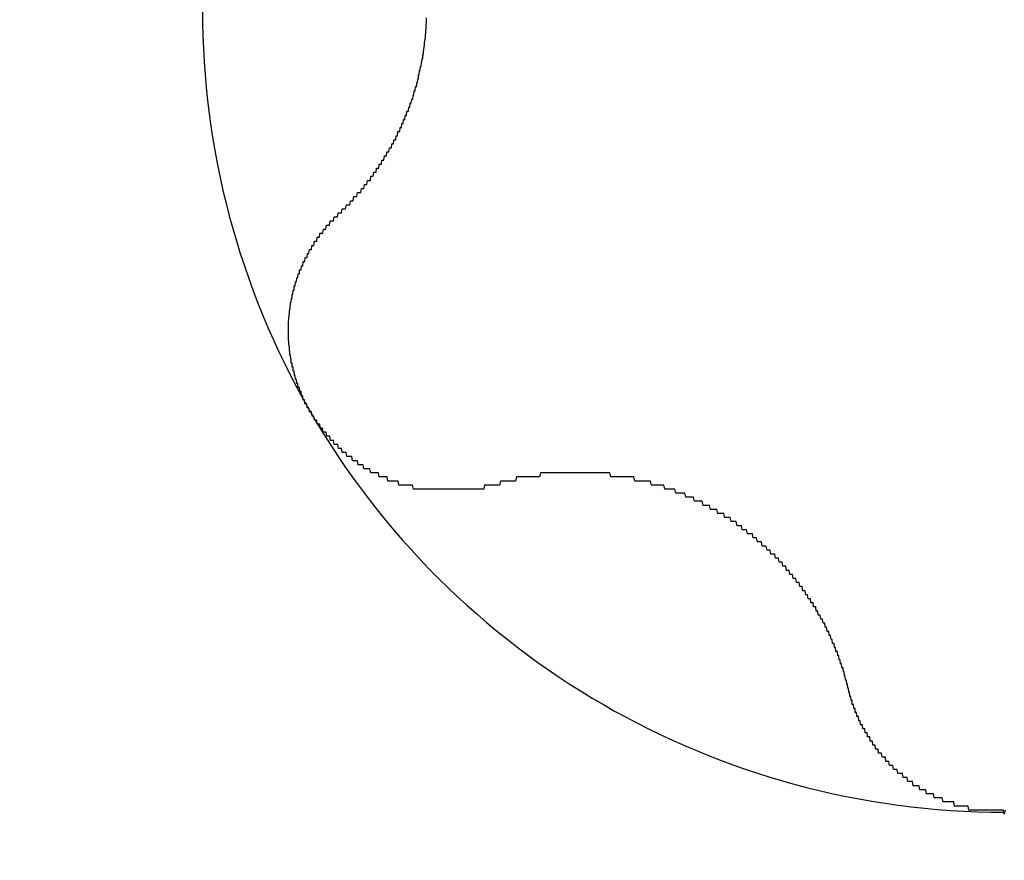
# Model space of a CAD drawing. Extents: x 1107 to 4046, y 937 to 3355.
# Tile 413 of 656: x 2146.05 to 2148.48, y 2733.62 to 2735.69. Entities that reach past the tile are written whole.
import ezdxf

# ---------------------------------------------------------------- set-up
doc = ezdxf.new("R2010")
doc.units = 0
doc.layers.add('KF_VIDA_L___C_REAR', color=7, linetype='CONTINUOUS')

# ---------------------------------------------------------------- blocks, each defined once
blk = doc.blocks.new('KF_VIDA_L___C_REAR')
at = {"layer": 'KF_VIDA_L___C_REAR'}
for points in [[(-40.1394, 1046, 0), (-40.1377, 1046, 0), (-40.1359, 1046, 0), (-40.1342, 1046, 0), (-40.1325, 1046, 0), (-40.1307, 1046.01, 0), (-40.129, 1046.01, 0), (-40.1273, 1046.01, 0), (-40.1256, 1046.01, 0), (-40.1239, 1046.01, 0), (-40.1222, 1046.01, 0), (-40.1205, 1046.02, 0), (-40.1188, 1046.02, 0), (-40.1171, 1046.02, 0), (-40.1155, 1046.02, 0), (-40.1138, 1046.02, 0), (-40.1121, 1046.02, 0), (-40.1105, 1046.03, 0), (-40.1088, 1046.03, 0), (-40.1072, 1046.03, 0), (-40.1056, 1046.03, 0), (-40.1039, 1046.03, 0), (-40.1023, 1046.04, 0), (-40.1007, 1046.04, 0), (-40.0991, 1046.04, 0), (-40.0975, 1046.04, 0), (-40.0959, 1046.04, 0), (-40.0943, 1046.04, 0), (-40.0928, 1046.05, 0), (-40.0912, 1046.05, 0), (-40.0896, 1046.05, 0), (-40.0881, 1046.05, 0), (-40.0865, 1046.05, 0), (-40.085, 1046.05, 0), (-40.0834, 1046.06, 0), (-40.0819, 1046.06, 0), (-40.0804, 1046.06, 0), (-40.0789, 1046.06, 0), (-40.0773, 1046.06, 0), (-40.0758, 1046.07, 0), (-40.0744, 1046.07, 0), (-40.0729, 1046.07, 0), (-40.0714, 1046.07, 0), (-40.0699, 1046.07, 0), (-40.0685, 1046.08, 0), (-40.067, 1046.08, 0), (-40.0655, 1046.08, 0), (-40.0641, 1046.08, 0), (-40.0627, 1046.08, 0), (-40.0612, 1046.08, 0), (-40.0598, 1046.09, 0), (-40.0584, 1046.09, 0), (-40.057, 1046.09, 0), (-40.0556, 1046.09, 0), (-40.0542, 1046.09, 0), (-40.0528, 1046.1, 0), (-40.0515, 1046.1, 0), (-40.0501, 1046.1, 0), (-40.0487, 1046.1, 0), (-40.0474, 1046.1, 0), (-40.046, 1046.11, 0), (-40.0447, 1046.11, 0), (-40.0434, 1046.11, 0), (-40.042, 1046.11, 0), (-40.0407, 1046.11, 0), (-40.0394, 1046.12, 0), (-40.0381, 1046.12, 0), (-40.0368, 1046.12, 0), (-40.0355, 1046.12, 0), (-40.0343, 1046.12, 0), (-40.033, 1046.13, 0), (-40.0317, 1046.13, 0), (-40.0304, 1046.13, 0), (-40.0292, 1046.13, 0), (-40.0279, 1046.13, 0), (-40.0266, 1046.14, 0), (-40.0254, 1046.14, 0), (-40.0241, 1046.14, 0), (-40.0229, 1046.14, 0), (-40.0216, 1046.14, 0), (-40.0204, 1046.15, 0), (-40.0192, 1046.15, 0), (-40.0179, 1046.15, 0), (-40.0167, 1046.15, 0), (-40.0155, 1046.15, 0), (-40.0143, 1046.16, 0), (-40.013, 1046.16, 0), (-40.0118, 1046.16, 0), (-40.0106, 1046.16, 0), (-40.0094, 1046.16, 0), (-40.0082, 1046.17, 0), (-40.0071, 1046.17, 0), (-40.0059, 1046.17, 0), (-40.0047, 1046.17, 0), (-40.0035, 1046.18, 0), (-40.0024, 1046.18, 0), (-40.0012, 1046.18, 0), (-40.0001, 1046.18, 0), (-39.9989, 1046.18, 0), (-39.9978, 1046.19, 0), (-39.9966, 1046.19, 0), (-39.9955, 1046.19, 0), (-39.9944, 1046.19, 0), (-39.9933, 1046.2, 0), (-39.9922, 1046.2, 0), (-39.9911, 1046.2, 0), (-39.99, 1046.2, 0), (-39.9889, 1046.2, 0), (-39.9878, 1046.21, 0), (-39.9867, 1046.21, 0), (-39.9856, 1046.21, 0), (-39.9846, 1046.21, 0), (-39.9835, 1046.22, 0), (-39.9825, 1046.22, 0), (-39.9814, 1046.22, 0), (-39.9804, 1046.22, 0), (-39.9794, 1046.23, 0), (-39.9784, 1046.23, 0), (-39.9773, 1046.23, 0), (-39.9763, 1046.23, 0), (-39.9753, 1046.24, 0), (-39.9744, 1046.24, 0), (-39.9734, 1046.24, 0), (-39.9724, 1046.24, 0), (-39.9714, 1046.25, 0), (-39.9705, 1046.25, 0), (-39.9695, 1046.25, 0), (-39.9686, 1046.25, 0), (-39.9677, 1046.25, 0), (-39.9667, 1046.26, 0), (-39.9658, 1046.26, 0), (-39.9649, 1046.26, 0), (-39.964, 1046.26, 0), (-39.9631, 1046.27, 0), (-39.9622, 1046.27, 0), (-39.9614, 1046.27, 0), (-39.9605, 1046.27, 0), (-39.9596, 1046.28, 0), (-39.9588, 1046.28, 0), (-39.958, 1046.28, 0), (-39.9571, 1046.28, 0), (-39.9563, 1046.29, 0), (-39.9555, 1046.29, 0), (-39.9547, 1046.29, 0), (-39.9539, 1046.29, 0), (-39.9531, 1046.3, 0), (-39.9524, 1046.3, 0), (-39.9516, 1046.3, 0), (-39.9509, 1046.3, 0), (-39.9501, 1046.31, 0), (-39.9494, 1046.31, 0), (-39.9487, 1046.31, 0), (-39.948, 1046.31, 0), (-39.9473, 1046.32, 0), (-39.9466, 1046.32, 0), (-39.9459, 1046.32, 0), (-39.9452, 1046.32, 0), (-39.9445, 1046.33, 0), (-39.9439, 1046.33, 0), (-39.9432, 1046.33, 0), (-39.9426, 1046.34, 0), (-39.942, 1046.34, 0), (-39.9414, 1046.34, 0), (-39.9408, 1046.34, 0), (-39.9402, 1046.35, 0), (-39.9396, 1046.35, 0), (-39.939, 1046.35, 0), (-39.9385, 1046.35, 0), (-39.9379, 1046.36, 0), (-39.9374, 1046.36, 0), (-39.9368, 1046.36, 0), (-39.9363, 1046.36, 0), (-39.9358, 1046.37, 0), (-39.9353, 1046.37, 0), (-39.9348, 1046.37, 0), (-39.9343, 1046.37, 0), (-39.9338, 1046.38, 0), (-39.9334, 1046.38, 0), (-39.9329, 1046.38, 0), (-39.9325, 1046.38, 0), (-39.932, 1046.39, 0), (-39.9316, 1046.39, 0), (-39.9312, 1046.39, 0), (-39.9308, 1046.39, 0), (-39.9304, 1046.4, 0), (-39.93, 1046.4, 0), (-39.9296, 1046.4, 0), (-39.9292, 1046.41, 0), (-39.9289, 1046.41, 0), (-39.9285, 1046.41, 0), (-39.9282, 1046.41, 0), (-39.9279, 1046.42, 0), (-39.9276, 1046.42, 0), (-39.9272, 1046.42, 0), (-39.9269, 1046.42, 0), (-39.9267, 1046.43, 0), (-39.9264, 1046.43, 0), (-39.9261, 1046.43, 0), (-39.9259, 1046.43, 0), (-39.9256, 1046.44, 0), (-39.9254, 1046.44, 0), (-39.9251, 1046.44, 0), (-39.9249, 1046.44, 0), (-39.9247, 1046.45, 0), (-39.9245, 1046.45, 0), (-39.9243, 1046.45, 0), (-39.9241, 1046.46, 0), (-39.924, 1046.46, 0), (-39.9238, 1046.46, 0), (-39.9237, 1046.46, 0), (-39.9235, 1046.47, 0), (-39.9234, 1046.47, 0), (-39.9233, 1046.47, 0), (-39.9232, 1046.47, 0), (-39.9231, 1046.48, 0)], [(-40.2104, 1045.51, 0), (-40.2114, 1045.51, 0), (-40.2125, 1045.52, 0), (-40.2135, 1045.52, 0), (-40.2145, 1045.52, 0), (-40.2156, 1045.52, 0), (-40.2166, 1045.52, 0), (-40.2175, 1045.53, 0), (-40.2185, 1045.53, 0), (-40.2195, 1045.53, 0), (-40.2205, 1045.53, 0), (-40.2214, 1045.53, 0), (-40.2224, 1045.53, 0), (-40.2233, 1045.54, 0), (-40.2242, 1045.54, 0), (-40.2251, 1045.54, 0), (-40.226, 1045.54, 0), (-40.2269, 1045.54, 0), (-40.2278, 1045.55, 0), (-40.2287, 1045.55, 0), (-40.2296, 1045.55, 0), (-40.2304, 1045.55, 0), (-40.2313, 1045.55, 0), (-40.2321, 1045.56, 0), (-40.2329, 1045.56, 0), (-40.2337, 1045.56, 0), (-40.2346, 1045.56, 0), (-40.2353, 1045.56, 0), (-40.2361, 1045.57, 0), (-40.2369, 1045.57, 0), (-40.2377, 1045.57, 0), (-40.2384, 1045.57, 0), (-40.2392, 1045.57, 0), (-40.2399, 1045.58, 0), (-40.2406, 1045.58, 0), (-40.2413, 1045.58, 0), (-40.242, 1045.58, 0), (-40.2427, 1045.58, 0), (-40.2434, 1045.59, 0), (-40.2441, 1045.59, 0), (-40.2447, 1045.59, 0), (-40.2454, 1045.59, 0), (-40.246, 1045.59, 0), (-40.2466, 1045.6, 0), (-40.2472, 1045.6, 0), (-40.2478, 1045.6, 0), (-40.2484, 1045.6, 0), (-40.249, 1045.61, 0), (-40.2496, 1045.61, 0), (-40.2501, 1045.61, 0), (-40.2507, 1045.61, 0), (-40.2512, 1045.61, 0), (-40.2518, 1045.62, 0), (-40.2523, 1045.62, 0), (-40.2528, 1045.62, 0), (-40.2533, 1045.62, 0), (-40.2537, 1045.62, 0), (-40.2542, 1045.63, 0), (-40.2547, 1045.63, 0), (-40.2551, 1045.63, 0), (-40.2556, 1045.63, 0), (-40.256, 1045.63, 0), (-40.2564, 1045.64, 0), (-40.2568, 1045.64, 0), (-40.2572, 1045.64, 0), (-40.2576, 1045.64, 0), (-40.2579, 1045.65, 0), (-40.2583, 1045.65, 0), (-40.2586, 1045.65, 0), (-40.2589, 1045.65, 0), (-40.2593, 1045.65, 0), (-40.2596, 1045.66, 0), (-40.2599, 1045.66, 0), (-40.2601, 1045.66, 0), (-40.2604, 1045.66, 0), (-40.2607, 1045.66, 0), (-40.2609, 1045.67, 0), (-40.2612, 1045.67, 0), (-40.2614, 1045.67, 0), (-40.2616, 1045.67, 0), (-40.2618, 1045.68, 0), (-40.262, 1045.68, 0), (-40.2621, 1045.68, 0), (-40.2623, 1045.68, 0), (-40.2625, 1045.68, 0), (-40.2626, 1045.69, 0), (-40.2627, 1045.69, 0), (-40.2628, 1045.69, 0), (-40.2629, 1045.69, 0), (-40.263, 1045.69, 0), (-40.2631, 1045.7, 0), (-40.2632, 1045.7, 0), (-40.2632, 1045.7, 0), (-40.2632, 1045.7, 0), (-40.2633, 1045.71, 0), (-40.2633, 1045.71, 0), (-40.2633, 1045.71, 0), (-40.2633, 1045.71, 0), (-40.2633, 1045.71, 0), (-40.2632, 1045.72, 0), (-40.2632, 1045.72, 0), (-40.2631, 1045.72, 0), (-40.2631, 1045.72, 0), (-40.263, 1045.72, 0), (-40.2629, 1045.73, 0), (-40.2628, 1045.73, 0), (-40.2627, 1045.73, 0), (-40.2626, 1045.73, 0), (-40.2624, 1045.74, 0), (-40.2623, 1045.74, 0), (-40.2621, 1045.74, 0), (-40.2619, 1045.74, 0), (-40.2618, 1045.74, 0), (-40.2616, 1045.75, 0), (-40.2614, 1045.75, 0), (-40.2612, 1045.75, 0), (-40.2609, 1045.75, 0), (-40.2607, 1045.75, 0), (-40.2605, 1045.76, 0), (-40.2602, 1045.76, 0), (-40.2599, 1045.76, 0), (-40.2597, 1045.76, 0), (-40.2594, 1045.76, 0), (-40.2591, 1045.77, 0), (-40.2588, 1045.77, 0), (-40.2584, 1045.77, 0), (-40.2581, 1045.77, 0), (-40.2578, 1045.78, 0), (-40.2574, 1045.78, 0), (-40.2571, 1045.78, 0), (-40.2567, 1045.78, 0), (-40.2563, 1045.78, 0), (-40.2559, 1045.79, 0), (-40.2555, 1045.79, 0), (-40.2551, 1045.79, 0), (-40.2547, 1045.79, 0), (-40.2542, 1045.79, 0), (-40.2538, 1045.8, 0), (-40.2533, 1045.8, 0), (-40.2529, 1045.8, 0), (-40.2524, 1045.8, 0), (-40.2519, 1045.8, 0), (-40.2514, 1045.81, 0), (-40.2509, 1045.81, 0), (-40.2504, 1045.81, 0), (-40.2499, 1045.81, 0), (-40.2494, 1045.81, 0), (-40.2489, 1045.82, 0), (-40.2483, 1045.82, 0), (-40.2478, 1045.82, 0), (-40.2472, 1045.82, 0), (-40.2466, 1045.82, 0), (-40.246, 1045.83, 0), (-40.2454, 1045.83, 0), (-40.2448, 1045.83, 0), (-40.2442, 1045.83, 0), (-40.2436, 1045.83, 0), (-40.243, 1045.83, 0), (-40.2423, 1045.84, 0), (-40.2417, 1045.84, 0), (-40.241, 1045.84, 0), (-40.2404, 1045.84, 0), (-40.2397, 1045.84, 0), (-40.239, 1045.85, 0), (-40.2383, 1045.85, 0), (-40.2376, 1045.85, 0), (-40.2369, 1045.85, 0), (-40.2362, 1045.85, 0), (-40.2355, 1045.86, 0), (-40.2348, 1045.86, 0), (-40.234, 1045.86, 0), (-40.2333, 1045.86, 0), (-40.2325, 1045.86, 0), (-40.2318, 1045.86, 0), (-40.231, 1045.87, 0), (-40.2302, 1045.87, 0), (-40.2294, 1045.87, 0), (-40.2286, 1045.87, 0), (-40.2278, 1045.87, 0), (-40.227, 1045.88, 0), (-40.2261, 1045.88, 0), (-40.2253, 1045.88, 0), (-40.2244, 1045.88, 0), (-40.2236, 1045.88, 0), (-40.2227, 1045.88, 0), (-40.2218, 1045.89, 0), (-40.2209, 1045.89, 0), (-40.22, 1045.89, 0), (-40.2191, 1045.89, 0), (-40.2182, 1045.89, 0), (-40.2173, 1045.89, 0), (-40.2164, 1045.9, 0), (-40.2154, 1045.9, 0), (-40.2145, 1045.9, 0), (-40.2135, 1045.9, 0), (-40.2125, 1045.9, 0), (-40.2115, 1045.91, 0), (-40.2106, 1045.91, 0), (-40.2096, 1045.91, 0), (-40.2086, 1045.91, 0), (-40.2075, 1045.91, 0), (-40.2065, 1045.91, 0), (-40.2055, 1045.92, 0), (-40.2044, 1045.92, 0), (-40.2034, 1045.92, 0), (-40.2023, 1045.92, 0), (-40.2013, 1045.92, 0), (-40.2002, 1045.92, 0), (-40.1991, 1045.93, 0), (-40.198, 1045.93, 0), (-40.1969, 1045.93, 0), (-40.1958, 1045.93, 0), (-40.1947, 1045.93, 0), (-40.1936, 1045.93, 0), (-40.1924, 1045.94, 0), (-40.1913, 1045.94, 0), (-40.1902, 1045.94, 0), (-40.189, 1045.94, 0), (-40.1878, 1045.94, 0), (-40.1867, 1045.94, 0), (-40.1855, 1045.95, 0), (-40.1843, 1045.95, 0), (-40.1831, 1045.95, 0), (-40.1819, 1045.95, 0), (-40.1807, 1045.95, 0), (-40.1795, 1045.95, 0), (-40.1782, 1045.95, 0), (-40.177, 1045.96, 0), (-40.1757, 1045.96, 0), (-40.1745, 1045.96, 0), (-40.1732, 1045.96, 0), (-40.172, 1045.96, 0), (-40.1707, 1045.96, 0), (-40.1694, 1045.97, 0), (-40.1681, 1045.97, 0), (-40.1668, 1045.97, 0), (-40.1655, 1045.97, 0), (-40.1642, 1045.97, 0), (-40.1629, 1045.97, 0), (-40.1616, 1045.97, 0), (-40.1602, 1045.98, 0), (-40.1589, 1045.98, 0), (-40.1576, 1045.98, 0), (-40.1562, 1045.98, 0), (-40.1548, 1045.98, 0), (-40.1535, 1045.98, 0), (-40.1521, 1045.98, 0), (-40.1507, 1045.99, 0), (-40.1493, 1045.99, 0), (-40.1479, 1045.99, 0), (-40.1465, 1045.99, 0), (-40.1451, 1045.99, 0), (-40.1437, 1045.99, 0), (-40.1423, 1045.99, 0), (-40.1409, 1046, 0), (-40.1394, 1046, 0)], [(-39.7551, 1045.33, 0), (-39.757, 1045.33, 0), (-39.7589, 1045.33, 0), (-39.7608, 1045.33, 0), (-39.7627, 1045.33, 0), (-39.7646, 1045.33, 0), (-39.7665, 1045.33, 0), (-39.7684, 1045.33, 0), (-39.7704, 1045.33, 0), (-39.7723, 1045.33, 0), (-39.7742, 1045.33, 0), (-39.7761, 1045.33, 0), (-39.7781, 1045.33, 0), (-39.78, 1045.33, 0), (-39.7819, 1045.32, 0), (-39.7839, 1045.32, 0), (-39.7858, 1045.32, 0), (-39.7878, 1045.32, 0), (-39.7897, 1045.32, 0), (-39.7917, 1045.32, 0), (-39.7936, 1045.32, 0), (-39.7956, 1045.32, 0), (-39.7975, 1045.32, 0), (-39.7995, 1045.32, 0), (-39.8014, 1045.32, 0), (-39.8034, 1045.32, 0), (-39.8054, 1045.32, 0), (-39.8073, 1045.32, 0), (-39.8093, 1045.32, 0), (-39.8113, 1045.32, 0), (-39.8132, 1045.32, 0), (-39.8152, 1045.32, 0), (-39.8172, 1045.32, 0), (-39.8192, 1045.32, 0), (-39.8211, 1045.32, 0), (-39.8231, 1045.32, 0), (-39.8251, 1045.32, 0), (-39.8271, 1045.32, 0), (-39.829, 1045.32, 0), (-39.831, 1045.32, 0), (-39.833, 1045.32, 0), (-39.835, 1045.32, 0), (-39.837, 1045.32, 0), (-39.839, 1045.32, 0), (-39.8409, 1045.32, 0), (-39.8429, 1045.32, 0), (-39.8449, 1045.32, 0), (-39.8469, 1045.32, 0), (-39.8489, 1045.32, 0), (-39.8509, 1045.32, 0), (-39.8529, 1045.32, 0), (-39.8548, 1045.32, 0), (-39.8568, 1045.32, 0), (-39.8588, 1045.32, 0), (-39.8608, 1045.32, 0), (-39.8628, 1045.32, 0), (-39.8648, 1045.32, 0), (-39.8668, 1045.32, 0), (-39.8687, 1045.32, 0), (-39.8707, 1045.32, 0), (-39.8727, 1045.32, 0), (-39.8747, 1045.32, 0), (-39.8767, 1045.32, 0), (-39.8787, 1045.32, 0), (-39.8806, 1045.32, 0), (-39.8826, 1045.32, 0), (-39.8846, 1045.32, 0), (-39.8866, 1045.32, 0), (-39.8886, 1045.32, 0), (-39.8905, 1045.32, 0), (-39.8925, 1045.32, 0), (-39.8945, 1045.32, 0), (-39.8965, 1045.32, 0), (-39.8984, 1045.32, 0), (-39.9004, 1045.32, 0), (-39.9024, 1045.32, 0), (-39.9043, 1045.32, 0), (-39.9063, 1045.32, 0), (-39.9083, 1045.32, 0), (-39.9102, 1045.32, 0), (-39.9122, 1045.32, 0), (-39.9141, 1045.32, 0), (-39.9161, 1045.32, 0), (-39.918, 1045.32, 0), (-39.92, 1045.32, 0), (-39.9219, 1045.32, 0), (-39.9239, 1045.32, 0), (-39.9258, 1045.32, 0), (-39.9278, 1045.32, 0), (-39.9297, 1045.32, 0), (-39.9317, 1045.32, 0), (-39.9337, 1045.32, 0), (-39.9356, 1045.32, 0), (-39.9376, 1045.32, 0), (-39.9395, 1045.32, 0), (-39.9415, 1045.32, 0), (-39.9435, 1045.32, 0), (-39.9454, 1045.32, 0), (-39.9474, 1045.32, 0), (-39.9494, 1045.32, 0), (-39.9514, 1045.32, 0), (-39.9533, 1045.32, 0), (-39.9553, 1045.32, 0), (-39.9573, 1045.33, 0), (-39.9593, 1045.33, 0), (-39.9612, 1045.33, 0), (-39.9632, 1045.33, 0), (-39.9652, 1045.33, 0), (-39.9672, 1045.33, 0), (-39.9692, 1045.33, 0), (-39.9711, 1045.33, 0), (-39.9731, 1045.33, 0), (-39.9751, 1045.33, 0), (-39.9771, 1045.33, 0), (-39.979, 1045.33, 0), (-39.981, 1045.33, 0), (-39.983, 1045.33, 0), (-39.985, 1045.33, 0), (-39.987, 1045.33, 0), (-39.9889, 1045.33, 0), (-39.9909, 1045.33, 0), (-39.9929, 1045.34, 0), (-39.9948, 1045.34, 0), (-39.9968, 1045.34, 0), (-39.9988, 1045.34, 0), (-40.0008, 1045.34, 0), (-40.0027, 1045.34, 0), (-40.0047, 1045.34, 0), (-40.0067, 1045.34, 0), (-40.0086, 1045.34, 0), (-40.0106, 1045.34, 0), (-40.0125, 1045.34, 0), (-40.0145, 1045.34, 0), (-40.0164, 1045.34, 0), (-40.0184, 1045.34, 0), (-40.0203, 1045.35, 0), (-40.0223, 1045.35, 0), (-40.0242, 1045.35, 0), (-40.0262, 1045.35, 0), (-40.0281, 1045.35, 0), (-40.03, 1045.35, 0), (-40.032, 1045.35, 0), (-40.0339, 1045.35, 0), (-40.0358, 1045.35, 0), (-40.0377, 1045.35, 0), (-40.0397, 1045.35, 0), (-40.0416, 1045.36, 0), (-40.0435, 1045.36, 0), (-40.0454, 1045.36, 0), (-40.0473, 1045.36, 0), (-40.0492, 1045.36, 0), (-40.0511, 1045.36, 0), (-40.053, 1045.36, 0), (-40.0549, 1045.36, 0), (-40.0568, 1045.36, 0), (-40.0586, 1045.36, 0), (-40.0605, 1045.36, 0), (-40.0624, 1045.37, 0), (-40.0642, 1045.37, 0), (-40.0661, 1045.37, 0), (-40.068, 1045.37, 0), (-40.0698, 1045.37, 0), (-40.0716, 1045.37, 0), (-40.0735, 1045.37, 0), (-40.0753, 1045.37, 0), (-40.0771, 1045.37, 0), (-40.079, 1045.38, 0), (-40.0808, 1045.38, 0), (-40.0826, 1045.38, 0), (-40.0844, 1045.38, 0), (-40.0862, 1045.38, 0), (-40.088, 1045.38, 0), (-40.0898, 1045.38, 0), (-40.0915, 1045.38, 0), (-40.0933, 1045.39, 0), (-40.0951, 1045.39, 0), (-40.0968, 1045.39, 0), (-40.0986, 1045.39, 0), (-40.1004, 1045.39, 0), (-40.1021, 1045.39, 0), (-40.1038, 1045.39, 0), (-40.1056, 1045.39, 0), (-40.1073, 1045.4, 0), (-40.109, 1045.4, 0), (-40.1107, 1045.4, 0), (-40.1124, 1045.4, 0), (-40.1141, 1045.4, 0), (-40.1158, 1045.4, 0), (-40.1175, 1045.4, 0), (-40.1191, 1045.4, 0), (-40.1208, 1045.41, 0), (-40.1224, 1045.41, 0), (-40.1241, 1045.41, 0), (-40.1257, 1045.41, 0), (-40.1274, 1045.41, 0), (-40.129, 1045.41, 0), (-40.1306, 1045.41, 0), (-40.1322, 1045.42, 0), (-40.1338, 1045.42, 0), (-40.1354, 1045.42, 0), (-40.137, 1045.42, 0), (-40.1386, 1045.42, 0), (-40.1402, 1045.42, 0), (-40.1417, 1045.43, 0), (-40.1433, 1045.43, 0), (-40.1448, 1045.43, 0), (-40.1464, 1045.43, 0), (-40.1479, 1045.43, 0), (-40.1494, 1045.43, 0), (-40.1509, 1045.43, 0), (-40.1524, 1045.44, 0), (-40.1539, 1045.44, 0), (-40.1554, 1045.44, 0), (-40.1569, 1045.44, 0), (-40.1584, 1045.44, 0), (-40.1598, 1045.44, 0), (-40.1613, 1045.45, 0), (-40.1627, 1045.45, 0), (-40.1642, 1045.45, 0), (-40.1656, 1045.45, 0), (-40.167, 1045.45, 0), (-40.1684, 1045.45, 0), (-40.1698, 1045.46, 0), (-40.1712, 1045.46, 0), (-40.1726, 1045.46, 0), (-40.174, 1045.46, 0), (-40.1753, 1045.46, 0), (-40.1767, 1045.46, 0), (-40.178, 1045.46, 0), (-40.1793, 1045.47, 0), (-40.1807, 1045.47, 0), (-40.182, 1045.47, 0), (-40.1833, 1045.47, 0), (-40.1846, 1045.47, 0), (-40.1859, 1045.48, 0), (-40.1871, 1045.48, 0), (-40.1884, 1045.48, 0), (-40.1897, 1045.48, 0), (-40.1909, 1045.48, 0), (-40.1921, 1045.48, 0), (-40.1933, 1045.49, 0), (-40.1946, 1045.49, 0), (-40.1958, 1045.49, 0), (-40.197, 1045.49, 0), (-40.1981, 1045.49, 0), (-40.1993, 1045.49, 0), (-40.2005, 1045.5, 0), (-40.2016, 1045.5, 0), (-40.2027, 1045.5, 0), (-40.2039, 1045.5, 0), (-40.205, 1045.5, 0), (-40.2061, 1045.51, 0), (-40.2072, 1045.51, 0), (-40.2083, 1045.51, 0), (-40.2093, 1045.51, 0), (-40.2104, 1045.51, 0)], [(-38.8843, 1044.83, 0), (-38.8849, 1044.83, 0), (-38.8855, 1044.83, 0), (-38.886, 1044.84, 0), (-38.8866, 1044.84, 0), (-38.8872, 1044.84, 0), (-38.8878, 1044.84, 0), (-38.8884, 1044.85, 0), (-38.8891, 1044.85, 0), (-38.8897, 1044.85, 0), (-38.8903, 1044.85, 0), (-38.891, 1044.85, 0), (-38.8916, 1044.86, 0), (-38.8923, 1044.86, 0), (-38.8929, 1044.86, 0), (-38.8936, 1044.86, 0), (-38.8943, 1044.87, 0), (-38.895, 1044.87, 0), (-38.8957, 1044.87, 0), (-38.8964, 1044.87, 0), (-38.8971, 1044.88, 0), (-38.8978, 1044.88, 0), (-38.8986, 1044.88, 0), (-38.8993, 1044.88, 0), (-38.9, 1044.88, 0), (-38.9008, 1044.89, 0), (-38.9015, 1044.89, 0), (-38.9023, 1044.89, 0), (-38.9031, 1044.89, 0), (-38.9039, 1044.9, 0), (-38.9047, 1044.9, 0), (-38.9055, 1044.9, 0), (-38.9063, 1044.9, 0), (-38.9071, 1044.9, 0), (-38.9079, 1044.91, 0), (-38.9087, 1044.91, 0), (-38.9096, 1044.91, 0), (-38.9104, 1044.91, 0), (-38.9112, 1044.92, 0), (-38.9121, 1044.92, 0), (-38.913, 1044.92, 0), (-38.9138, 1044.92, 0), (-38.9147, 1044.92, 0), (-38.9156, 1044.93, 0), (-38.9165, 1044.93, 0), (-38.9174, 1044.93, 0), (-38.9183, 1044.93, 0), (-38.9192, 1044.94, 0), (-38.9201, 1044.94, 0), (-38.921, 1044.94, 0), (-38.922, 1044.94, 0), (-38.9229, 1044.94, 0), (-38.9238, 1044.95, 0), (-38.9248, 1044.95, 0), (-38.9258, 1044.95, 0), (-38.9267, 1044.95, 0), (-38.9277, 1044.96, 0), (-38.9287, 1044.96, 0), (-38.9297, 1044.96, 0), (-38.9306, 1044.96, 0), (-38.9316, 1044.96, 0), (-38.9326, 1044.97, 0), (-38.9337, 1044.97, 0), (-38.9347, 1044.97, 0), (-38.9357, 1044.97, 0), (-38.9367, 1044.97, 0), (-38.9378, 1044.98, 0), (-38.9388, 1044.98, 0), (-38.9399, 1044.98, 0), (-38.9409, 1044.98, 0), (-38.942, 1044.99, 0), (-38.9431, 1044.99, 0), (-38.9442, 1044.99, 0), (-38.9453, 1044.99, 0), (-38.9464, 1044.99, 0), (-38.9475, 1045, 0), (-38.9487, 1045, 0), (-38.9498, 1045, 0), (-38.951, 1045, 0), (-38.9521, 1045, 0), (-38.9533, 1045.01, 0), (-38.9545, 1045.01, 0), (-38.9557, 1045.01, 0), (-38.9569, 1045.01, 0), (-38.9581, 1045.01, 0), (-38.9594, 1045.02, 0), (-38.9606, 1045.02, 0), (-38.9619, 1045.02, 0), (-38.9631, 1045.02, 0), (-38.9644, 1045.03, 0), (-38.9657, 1045.03, 0), (-38.9669, 1045.03, 0), (-38.9682, 1045.03, 0), (-38.9696, 1045.03, 0), (-38.9709, 1045.04, 0), (-38.9722, 1045.04, 0), (-38.9735, 1045.04, 0), (-38.9749, 1045.04, 0), (-38.9762, 1045.04, 0), (-38.9776, 1045.05, 0), (-38.979, 1045.05, 0), (-38.9804, 1045.05, 0), (-38.9818, 1045.05, 0), (-38.9832, 1045.05, 0), (-38.9846, 1045.06, 0), (-38.986, 1045.06, 0), (-38.9874, 1045.06, 0), (-38.9889, 1045.06, 0), (-38.9903, 1045.07, 0), (-38.9918, 1045.07, 0), (-38.9933, 1045.07, 0), (-38.9948, 1045.07, 0), (-38.9963, 1045.07, 0), (-38.9978, 1045.08, 0), (-38.9993, 1045.08, 0), (-39.0008, 1045.08, 0), (-39.0023, 1045.08, 0), (-39.0039, 1045.08, 0), (-39.0054, 1045.09, 0), (-39.007, 1045.09, 0), (-39.0085, 1045.09, 0), (-39.0101, 1045.09, 0), (-39.0117, 1045.09, 0), (-39.0133, 1045.1, 0), (-39.0149, 1045.1, 0), (-39.0165, 1045.1, 0), (-39.0181, 1045.1, 0), (-39.0197, 1045.1, 0), (-39.0214, 1045.11, 0), (-39.023, 1045.11, 0), (-39.0247, 1045.11, 0), (-39.0264, 1045.11, 0), (-39.028, 1045.11, 0), (-39.0297, 1045.12, 0), (-39.0314, 1045.12, 0), (-39.0331, 1045.12, 0), (-39.0348, 1045.12, 0), (-39.0366, 1045.12, 0), (-39.0383, 1045.13, 0), (-39.04, 1045.13, 0), (-39.0418, 1045.13, 0), (-39.0435, 1045.13, 0), (-39.0453, 1045.13, 0), (-39.0471, 1045.14, 0), (-39.0489, 1045.14, 0), (-39.0506, 1045.14, 0), (-39.0524, 1045.14, 0), (-39.0543, 1045.14, 0), (-39.0561, 1045.15, 0), (-39.0579, 1045.15, 0), (-39.0597, 1045.15, 0), (-39.0616, 1045.15, 0), (-39.0634, 1045.15, 0), (-39.0653, 1045.16, 0), (-39.0672, 1045.16, 0), (-39.069, 1045.16, 0), (-39.0709, 1045.16, 0), (-39.0728, 1045.16, 0), (-39.0747, 1045.16, 0), (-39.0766, 1045.17, 0), (-39.0785, 1045.17, 0), (-39.0805, 1045.17, 0), (-39.0824, 1045.17, 0), (-39.0843, 1045.17, 0), (-39.0863, 1045.18, 0), (-39.0882, 1045.18, 0), (-39.0902, 1045.18, 0), (-39.0921, 1045.18, 0), (-39.0941, 1045.18, 0), (-39.0961, 1045.18, 0), (-39.0981, 1045.19, 0), (-39.1001, 1045.19, 0), (-39.1021, 1045.19, 0), (-39.1041, 1045.19, 0), (-39.1061, 1045.19, 0), (-39.1081, 1045.19, 0), (-39.1101, 1045.2, 0), (-39.1121, 1045.2, 0), (-39.1142, 1045.2, 0), (-39.1162, 1045.2, 0), (-39.1183, 1045.2, 0), (-39.1203, 1045.21, 0), (-39.1224, 1045.21, 0), (-39.1244, 1045.21, 0), (-39.1265, 1045.21, 0), (-39.1286, 1045.21, 0), (-39.1307, 1045.21, 0), (-39.1327, 1045.21, 0), (-39.1348, 1045.22, 0), (-39.1369, 1045.22, 0), (-39.139, 1045.22, 0), (-39.1411, 1045.22, 0), (-39.1432, 1045.22, 0), (-39.1453, 1045.22, 0), (-39.1474, 1045.23, 0), (-39.1496, 1045.23, 0), (-39.1517, 1045.23, 0), (-39.1538, 1045.23, 0), (-39.1559, 1045.23, 0), (-39.1581, 1045.23, 0), (-39.1602, 1045.24, 0), (-39.1624, 1045.24, 0), (-39.1645, 1045.24, 0), (-39.1666, 1045.24, 0), (-39.1688, 1045.24, 0), (-39.171, 1045.24, 0), (-39.1731, 1045.24, 0), (-39.1753, 1045.25, 0), (-39.1774, 1045.25, 0), (-39.1796, 1045.25, 0), (-39.1818, 1045.25, 0), (-39.184, 1045.25, 0), (-39.1861, 1045.25, 0), (-39.1883, 1045.25, 0), (-39.1905, 1045.26, 0), (-39.1927, 1045.26, 0), (-39.1949, 1045.26, 0), (-39.197, 1045.26, 0), (-39.1992, 1045.26, 0), (-39.2014, 1045.26, 0), (-39.2036, 1045.26, 0), (-39.2058, 1045.26, 0), (-39.208, 1045.27, 0), (-39.2102, 1045.27, 0), (-39.2124, 1045.27, 0), (-39.2146, 1045.27, 0), (-39.2168, 1045.27, 0), (-39.2191, 1045.27, 0), (-39.2213, 1045.27, 0), (-39.2235, 1045.27, 0), (-39.2258, 1045.28, 0), (-39.228, 1045.28, 0), (-39.2303, 1045.28, 0), (-39.2326, 1045.28, 0), (-39.2349, 1045.28, 0), (-39.2371, 1045.28, 0), (-39.2394, 1045.28, 0), (-39.2417, 1045.28, 0), (-39.2441, 1045.29, 0), (-39.2464, 1045.29, 0), (-39.2487, 1045.29, 0), (-39.251, 1045.29, 0), (-39.2534, 1045.29, 0), (-39.2557, 1045.29, 0), (-39.2581, 1045.29, 0), (-39.2604, 1045.29, 0), (-39.2628, 1045.29, 0), (-39.2652, 1045.3, 0), (-39.2675, 1045.3, 0), (-39.2699, 1045.3, 0), (-39.2723, 1045.3, 0), (-39.2747, 1045.3, 0), (-39.2771, 1045.3, 0), (-39.2795, 1045.3, 0), (-39.2819, 1045.3, 0), (-39.2843, 1045.3, 0), (-39.2868, 1045.31, 0), (-39.2892, 1045.31, 0), (-39.2916, 1045.31, 0), (-39.2941, 1045.31, 0), (-39.2965, 1045.31, 0), (-39.299, 1045.31, 0), (-39.3014, 1045.31, 0), (-39.3039, 1045.31, 0), (-39.3063, 1045.31, 0), (-39.3088, 1045.31, 0), (-39.3113, 1045.32, 0), (-39.3137, 1045.32, 0), (-39.3162, 1045.32, 0), (-39.3187, 1045.32, 0), (-39.3212, 1045.32, 0), (-39.3237, 1045.32, 0), (-39.3262, 1045.32, 0), (-39.3287, 1045.32, 0), (-39.3312, 1045.32, 0), (-39.3337, 1045.32, 0), (-39.3362, 1045.32, 0), (-39.3387, 1045.33, 0), (-39.3413, 1045.33, 0), (-39.3438, 1045.33, 0), (-39.3463, 1045.33, 0), (-39.3488, 1045.33, 0), (-39.3514, 1045.33, 0), (-39.3539, 1045.33, 0), (-39.3564, 1045.33, 0), (-39.359, 1045.33, 0), (-39.3615, 1045.33, 0), (-39.3641, 1045.33, 0), (-39.3666, 1045.33, 0), (-39.3692, 1045.33, 0), (-39.3717, 1045.34, 0), (-39.3743, 1045.34, 0), (-39.3768, 1045.34, 0), (-39.3794, 1045.34, 0), (-39.382, 1045.34, 0), (-39.3845, 1045.34, 0), (-39.3871, 1045.34, 0), (-39.3896, 1045.34, 0), (-39.3922, 1045.34, 0), (-39.3948, 1045.34, 0), (-39.3974, 1045.34, 0), (-39.3999, 1045.34, 0), (-39.4025, 1045.34, 0), (-39.4051, 1045.34, 0), (-39.4076, 1045.34, 0), (-39.4102, 1045.34, 0), (-39.4128, 1045.35, 0), (-39.4154, 1045.35, 0), (-39.4179, 1045.35, 0), (-39.4205, 1045.35, 0), (-39.4231, 1045.35, 0), (-39.4257, 1045.35, 0), (-39.4282, 1045.35, 0), (-39.4308, 1045.35, 0), (-39.4334, 1045.35, 0), (-39.436, 1045.35, 0), (-39.4385, 1045.35, 0), (-39.4411, 1045.35, 0), (-39.4437, 1045.35, 0), (-39.4463, 1045.35, 0), (-39.4488, 1045.35, 0), (-39.4514, 1045.35, 0), (-39.454, 1045.35, 0), (-39.4565, 1045.35, 0), (-39.4591, 1045.35, 0), (-39.4617, 1045.35, 0), (-39.4643, 1045.35, 0), (-39.4668, 1045.35, 0), (-39.4694, 1045.35, 0), (-39.4719, 1045.36, 0), (-39.4745, 1045.36, 0), (-39.4771, 1045.36, 0), (-39.4796, 1045.36, 0), (-39.4822, 1045.36, 0), (-39.4847, 1045.36, 0), (-39.4873, 1045.36, 0), (-39.4898, 1045.36, 0), (-39.4924, 1045.36, 0), (-39.4949, 1045.36, 0), (-39.4974, 1045.36, 0), (-39.5, 1045.36, 0), (-39.5025, 1045.36, 0), (-39.505, 1045.36, 0), (-39.5076, 1045.36, 0), (-39.5101, 1045.36, 0), (-39.5126, 1045.36, 0), (-39.5151, 1045.36, 0), (-39.5177, 1045.36, 0), (-39.5202, 1045.36, 0), (-39.5227, 1045.36, 0), (-39.5252, 1045.36, 0), (-39.5277, 1045.36, 0), (-39.5302, 1045.36, 0), (-39.5327, 1045.36, 0), (-39.5352, 1045.36, 0), (-39.5376, 1045.36, 0), (-39.5401, 1045.36, 0), (-39.5426, 1045.36, 0), (-39.5451, 1045.36, 0), (-39.5475, 1045.36, 0), (-39.55, 1045.36, 0), (-39.5524, 1045.36, 0), (-39.5549, 1045.36, 0), (-39.5573, 1045.36, 0), (-39.5598, 1045.36, 0), (-39.5622, 1045.36, 0), (-39.5646, 1045.36, 0), (-39.5671, 1045.36, 0), (-39.5695, 1045.36, 0), (-39.5719, 1045.36, 0), (-39.5743, 1045.36, 0), (-39.5767, 1045.36, 0), (-39.5791, 1045.36, 0), (-39.5815, 1045.36, 0), (-39.5839, 1045.36, 0), (-39.5863, 1045.36, 0), (-39.5886, 1045.36, 0), (-39.591, 1045.36, 0), (-39.5933, 1045.36, 0), (-39.5957, 1045.36, 0), (-39.598, 1045.36, 0), (-39.6004, 1045.36, 0), (-39.6027, 1045.36, 0), (-39.605, 1045.36, 0), (-39.6074, 1045.36, 0), (-39.6097, 1045.36, 0), (-39.6121, 1045.36, 0), (-39.6144, 1045.36, 0), (-39.6167, 1045.36, 0), (-39.6191, 1045.36, 0), (-39.6214, 1045.36, 0), (-39.6238, 1045.36, 0), (-39.6261, 1045.36, 0), (-39.6285, 1045.36, 0), (-39.6308, 1045.36, 0), (-39.6332, 1045.36, 0), (-39.6355, 1045.36, 0), (-39.6379, 1045.36, 0), (-39.6402, 1045.36, 0), (-39.6426, 1045.36, 0), (-39.6449, 1045.35, 0), (-39.6473, 1045.35, 0), (-39.6496, 1045.35, 0), (-39.652, 1045.35, 0), (-39.6543, 1045.35, 0), (-39.6567, 1045.35, 0), (-39.659, 1045.35, 0), (-39.6614, 1045.35, 0), (-39.6638, 1045.35, 0), (-39.6661, 1045.35, 0), (-39.6685, 1045.35, 0), (-39.6708, 1045.35, 0), (-39.6732, 1045.35, 0), (-39.6755, 1045.35, 0), (-39.6779, 1045.35, 0), (-39.6802, 1045.35, 0), (-39.6826, 1045.35, 0), (-39.685, 1045.35, 0), (-39.6873, 1045.35, 0), (-39.6897, 1045.35, 0), (-39.692, 1045.35, 0), (-39.6944, 1045.35, 0), (-39.6967, 1045.35, 0), (-39.6991, 1045.35, 0), (-39.7014, 1045.35, 0), (-39.7038, 1045.34, 0), (-39.7061, 1045.34, 0), (-39.7085, 1045.34, 0), (-39.7108, 1045.34, 0), (-39.7132, 1045.34, 0), (-39.7155, 1045.34, 0), (-39.7178, 1045.34, 0), (-39.7202, 1045.34, 0), (-39.7225, 1045.34, 0), (-39.7249, 1045.34, 0), (-39.7272, 1045.34, 0), (-39.7295, 1045.34, 0), (-39.7319, 1045.34, 0), (-39.7342, 1045.34, 0), (-39.7365, 1045.34, 0), (-39.7389, 1045.34, 0), (-39.7412, 1045.34, 0), (-39.7435, 1045.33, 0), (-39.7458, 1045.33, 0), (-39.7481, 1045.33, 0), (-39.7505, 1045.33, 0), (-39.7528, 1045.33, 0), (-39.7551, 1045.33, 0)], [(-38.5, 1044.52, 0), (-38.5021, 1044.53, 0), (-38.5042, 1044.53, 0), (-38.5063, 1044.53, 0), (-38.5084, 1044.53, 0), (-38.5106, 1044.53, 0), (-38.5127, 1044.53, 0), (-38.5148, 1044.53, 0), (-38.5169, 1044.53, 0), (-38.519, 1044.53, 0), (-38.5212, 1044.53, 0), (-38.5233, 1044.53, 0), (-38.5254, 1044.53, 0), (-38.5275, 1044.53, 0), (-38.5297, 1044.53, 0), (-38.5318, 1044.53, 0), (-38.5339, 1044.53, 0), (-38.5361, 1044.53, 0), (-38.5382, 1044.53, 0), (-38.5403, 1044.53, 0), (-38.5424, 1044.53, 0), (-38.5446, 1044.53, 0), (-38.5467, 1044.53, 0), (-38.5488, 1044.53, 0), (-38.5509, 1044.53, 0), (-38.5531, 1044.53, 0), (-38.5552, 1044.53, 0), (-38.5573, 1044.53, 0), (-38.5595, 1044.53, 0), (-38.5616, 1044.53, 0), (-38.5637, 1044.53, 0), (-38.5658, 1044.53, 0), (-38.568, 1044.53, 0), (-38.5701, 1044.53, 0), (-38.5722, 1044.53, 0), (-38.5743, 1044.53, 0), (-38.5764, 1044.53, 0), (-38.5785, 1044.53, 0), (-38.5807, 1044.53, 0), (-38.5828, 1044.53, 0), (-38.5849, 1044.53, 0), (-38.587, 1044.53, 0), (-38.5891, 1044.54, 0), (-38.5912, 1044.54, 0), (-38.5933, 1044.54, 0), (-38.5954, 1044.54, 0), (-38.5975, 1044.54, 0), (-38.5996, 1044.54, 0), (-38.6017, 1044.54, 0), (-38.6038, 1044.54, 0), (-38.6059, 1044.54, 0), (-38.6079, 1044.54, 0), (-38.61, 1044.54, 0), (-38.6121, 1044.54, 0), (-38.6142, 1044.54, 0), (-38.6163, 1044.54, 0), (-38.6183, 1044.54, 0), (-38.6204, 1044.54, 0), (-38.6224, 1044.54, 0), (-38.6245, 1044.55, 0), (-38.6266, 1044.55, 0), (-38.6286, 1044.55, 0), (-38.6307, 1044.55, 0), (-38.6327, 1044.55, 0), (-38.6347, 1044.55, 0), (-38.6368, 1044.55, 0), (-38.6388, 1044.55, 0), (-38.6408, 1044.55, 0), (-38.6428, 1044.55, 0), (-38.6449, 1044.55, 0), (-38.6469, 1044.55, 0), (-38.6489, 1044.55, 0), (-38.6509, 1044.55, 0), (-38.6529, 1044.56, 0), (-38.6549, 1044.56, 0), (-38.6568, 1044.56, 0), (-38.6588, 1044.56, 0), (-38.6608, 1044.56, 0), (-38.6628, 1044.56, 0), (-38.6647, 1044.56, 0), (-38.6667, 1044.56, 0), (-38.6687, 1044.56, 0), (-38.6706, 1044.56, 0), (-38.6725, 1044.56, 0), (-38.6745, 1044.57, 0), (-38.6764, 1044.57, 0), (-38.6783, 1044.57, 0), (-38.6802, 1044.57, 0), (-38.6822, 1044.57, 0), (-38.6841, 1044.57, 0), (-38.686, 1044.57, 0), (-38.6878, 1044.57, 0), (-38.6897, 1044.57, 0), (-38.6916, 1044.57, 0), (-38.6935, 1044.58, 0), (-38.6953, 1044.58, 0), (-38.6972, 1044.58, 0), (-38.699, 1044.58, 0), (-38.7009, 1044.58, 0), (-38.7027, 1044.58, 0), (-38.7046, 1044.58, 0), (-38.7064, 1044.58, 0), (-38.7082, 1044.58, 0), (-38.71, 1044.59, 0), (-38.7118, 1044.59, 0), (-38.7136, 1044.59, 0), (-38.7154, 1044.59, 0), (-38.7172, 1044.59, 0), (-38.7189, 1044.59, 0), (-38.7207, 1044.59, 0), (-38.7225, 1044.59, 0), (-38.7242, 1044.59, 0), (-38.7259, 1044.6, 0), (-38.7277, 1044.6, 0), (-38.7294, 1044.6, 0), (-38.7311, 1044.6, 0), (-38.7328, 1044.6, 0), (-38.7345, 1044.6, 0), (-38.7362, 1044.6, 0), (-38.7379, 1044.6, 0), (-38.7396, 1044.61, 0), (-38.7413, 1044.61, 0), (-38.7429, 1044.61, 0), (-38.7446, 1044.61, 0), (-38.7462, 1044.61, 0), (-38.7479, 1044.61, 0), (-38.7495, 1044.61, 0), (-38.7511, 1044.62, 0), (-38.7527, 1044.62, 0), (-38.7543, 1044.62, 0), (-38.7559, 1044.62, 0), (-38.7575, 1044.62, 0), (-38.7591, 1044.62, 0), (-38.7607, 1044.62, 0), (-38.7622, 1044.62, 0), (-38.7638, 1044.63, 0), (-38.7653, 1044.63, 0), (-38.7668, 1044.63, 0), (-38.7684, 1044.63, 0), (-38.7699, 1044.63, 0), (-38.7714, 1044.63, 0), (-38.7729, 1044.63, 0), (-38.7744, 1044.64, 0), (-38.7759, 1044.64, 0), (-38.7773, 1044.64, 0), (-38.7788, 1044.64, 0), (-38.7802, 1044.64, 0), (-38.7817, 1044.64, 0), (-38.7831, 1044.64, 0), (-38.7845, 1044.65, 0), (-38.7859, 1044.65, 0), (-38.7874, 1044.65, 0), (-38.7887, 1044.65, 0), (-38.7901, 1044.65, 0), (-38.7915, 1044.65, 0), (-38.7929, 1044.66, 0), (-38.7942, 1044.66, 0), (-38.7956, 1044.66, 0), (-38.7969, 1044.66, 0), (-38.7982, 1044.66, 0), (-38.7995, 1044.66, 0), (-38.8008, 1044.66, 0), (-38.8021, 1044.67, 0), (-38.8034, 1044.67, 0), (-38.8047, 1044.67, 0), (-38.806, 1044.67, 0), (-38.8072, 1044.67, 0), (-38.8084, 1044.67, 0), (-38.8097, 1044.67, 0), (-38.8109, 1044.68, 0), (-38.8121, 1044.68, 0), (-38.8133, 1044.68, 0), (-38.8145, 1044.68, 0), (-38.8157, 1044.68, 0), (-38.8169, 1044.68, 0), (-38.818, 1044.69, 0), (-38.8192, 1044.69, 0), (-38.8204, 1044.69, 0), (-38.8215, 1044.69, 0), (-38.8226, 1044.69, 0), (-38.8238, 1044.69, 0), (-38.8249, 1044.7, 0), (-38.826, 1044.7, 0), (-38.8271, 1044.7, 0), (-38.8282, 1044.7, 0), (-38.8293, 1044.7, 0), (-38.8304, 1044.7, 0), (-38.8315, 1044.71, 0), (-38.8325, 1044.71, 0), (-38.8336, 1044.71, 0), (-38.8347, 1044.71, 0), (-38.8357, 1044.71, 0), (-38.8367, 1044.71, 0), (-38.8378, 1044.72, 0), (-38.8388, 1044.72, 0), (-38.8398, 1044.72, 0), (-38.8408, 1044.72, 0), (-38.8418, 1044.72, 0), (-38.8428, 1044.72, 0), (-38.8438, 1044.73, 0), (-38.8447, 1044.73, 0), (-38.8457, 1044.73, 0), (-38.8467, 1044.73, 0), (-38.8476, 1044.73, 0), (-38.8485, 1044.73, 0), (-38.8495, 1044.74, 0), (-38.8504, 1044.74, 0), (-38.8513, 1044.74, 0), (-38.8522, 1044.74, 0), (-38.8531, 1044.74, 0), (-38.854, 1044.74, 0), (-38.8549, 1044.75, 0), (-38.8557, 1044.75, 0), (-38.8566, 1044.75, 0), (-38.8574, 1044.75, 0), (-38.8583, 1044.75, 0), (-38.8591, 1044.76, 0), (-38.8599, 1044.76, 0), (-38.8608, 1044.76, 0), (-38.8616, 1044.76, 0), (-38.8624, 1044.76, 0), (-38.8632, 1044.76, 0), (-38.8639, 1044.77, 0), (-38.8647, 1044.77, 0), (-38.8655, 1044.77, 0), (-38.8662, 1044.77, 0), (-38.867, 1044.77, 0), (-38.8677, 1044.78, 0), (-38.8684, 1044.78, 0), (-38.8691, 1044.78, 0), (-38.8698, 1044.78, 0), (-38.8705, 1044.78, 0), (-38.8712, 1044.79, 0), (-38.8719, 1044.79, 0), (-38.8726, 1044.79, 0), (-38.8732, 1044.79, 0), (-38.8739, 1044.79, 0), (-38.8745, 1044.79, 0), (-38.8751, 1044.8, 0), (-38.8758, 1044.8, 0), (-38.8764, 1044.8, 0), (-38.877, 1044.8, 0), (-38.8776, 1044.8, 0), (-38.8781, 1044.81, 0), (-38.8787, 1044.81, 0), (-38.8793, 1044.81, 0), (-38.8798, 1044.81, 0), (-38.8804, 1044.81, 0), (-38.8809, 1044.82, 0), (-38.8814, 1044.82, 0), (-38.8819, 1044.82, 0), (-38.8824, 1044.82, 0), (-38.8829, 1044.82, 0), (-38.8834, 1044.83, 0), (-38.8839, 1044.83, 0), (-38.8843, 1044.83, 0)], [(-38.4979, 1044.53, 0), (-38.5, 1044.52, 0)]]:
    blk.add_polyline3d(points, dxfattribs=at)
for radius in [4.85, 4.2]:
    blk.add_circle((-38.5, 1046.5), radius, dxfattribs=at)
for start, end in [(150, 210), (210, 270)]:
    blk.add_arc((-38.5, 1046.5), 1.975, start, end, dxfattribs=at)

msp = doc.modelspace()

# ---------------------------------------------------------------- block references
at = {"layer": 'KF_VIDA_L___C_REAR'}
msp.add_blockref('KF_VIDA_L___C_REAR', (2186.9791, 1689.2132), dxfattribs=at)

doc.saveas('drawing.dxf')
